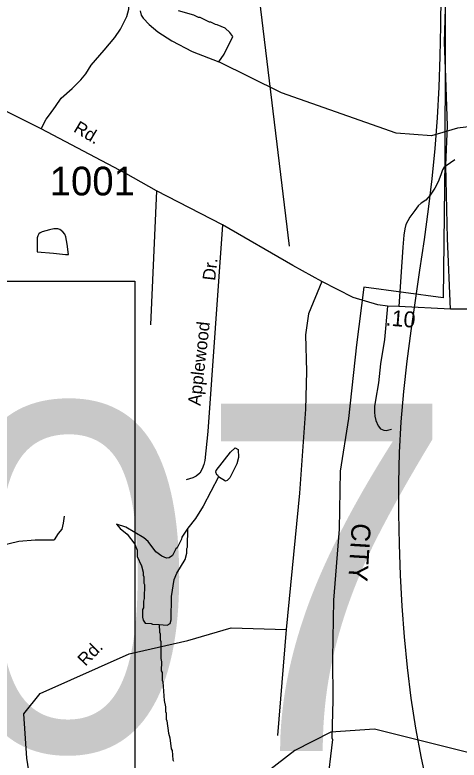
# Model space of a CAD drawing. Extents: x 1551653 to 1702041, y 811336 to 920032.
# Drawn here: x 1588887 to 1591173, y 854844 to 858680 of the extents above; entities that cross this region are included whole.
import ezdxf

# ---------------------------------------------------------------- set-up
doc = ezdxf.new("R2010")
doc.units = 0
for name, color, linetype in [('Old_Level_10', 7, 'Continuous'), ('Old_Level_11', 7, 'Continuous'), ('Old_Level_17', 7, 'Continuous'), ('Old_Level_19', 7, 'Continuous'), ('Old_Level_3', 7, 'Continuous'), ('Old_Level_32', 7, 'Continuous'), ('Old_Level_35', 7, 'Continuous'), ('Old_Level_49', 7, 'Continuous'), ('Old_Level_56', 7, 'Continuous'), ('Old_Level_59', 7, 'Continuous'), ('Old_Level_62', 7, 'Continuous'), ('Old_Level_8', 7, 'Continuous')]:
    doc.layers.add(name, color=color, linetype=linetype)

msp = doc.modelspace()

# ---------------------------------------------------------------- linework, layer by layer
at = {"layer": 'Old_Level_3'}
for points in [[(1591011.977, 854703.244), (1590978.886, 854854.344), (1590950.692, 855007.756), (1590926.982, 855163.076), (1590907.481, 855319.916), (1590891.918, 855477.886), (1590880.021, 855636.597), (1590871.517, 855795.661), (1590866.135, 855954.689), (1590863.603, 856113.292), (1590863.647, 856271.081), (1590866.662, 856427.871), (1590875.257, 856584.418), (1590888.827, 856740.87), (1590906.322, 856897.255), (1590926.695, 857053.606), (1590948.895, 857209.954), (1590971.873, 857366.33), (1590994.581, 857522.764), (1591015.97, 857679.287), (1591034.991, 857835.933), (1591050.594, 857992.731), (1591062.009, 858149.751), (1591070.033, 858307.132), (1591075.411, 858464.809), (1591078.818, 858622.699), (1591080.931, 858780.718)], [(1589503.745, 854390.907), (1582667.227, 854390.907), (1582667.227, 857309.508), (1589503.745, 857309.508), (1589503.745, 854390.907)]]:
    msp.add_lwpolyline(points, dxfattribs=at)
at = {"layer": 'Old_Level_32'}
msp.add_line((1591720.611, 857159.692), (1591129.613, 857165.385), dxfattribs=at)
for points in [[(1591129.613, 857165.385), (1591114.29, 857528.276), (1591104.846, 857906.365), (1591114.29, 858108.012), (1591104.846, 858356.921), (1591098.55, 858539.664), (1591104.807, 858773.45), (1591120.547, 858965.646), (1591114.251, 859053.866), (1591092.214, 859167.294), (1591032.402, 859353.187), (1590922.221, 859699.769), (1590825.106, 859993.958), (1590771.589, 860173.551), (1590752.701, 860242.867), (1590736.961, 860400.404), (1590724.368, 860561.092), (1590727.541, 860868.478), (1590740.133, 861123.688), (1590765.318, 861325.336)], [(1591129.613, 857165.385), (1590863.036, 857178.005), (1590805.397, 857179.807), (1590754.85, 857187.253), (1590628.767, 857225.111), (1590466.774, 857307.801), (1590318.256, 857389.886), (1589955.619, 857598.937), (1589615.77, 857773.48), (1589457.982, 857863.261), (1589022.066, 858092.28), (1588774.047, 858215.938)]]:
    msp.add_lwpolyline(points, dxfattribs=at)
at = {"layer": 'Old_Level_35'}
for p, q in [((1589615.77, 857773.48), (1589585.621, 857084.887)), ((1590282.975, 855515.902), (1590238.321, 854970.424))]:
    msp.add_line(p, q, dxfattribs=at)
for points in [[(1589022.066, 858092.28), (1589048.169, 858143.383), (1589064.668, 858165.283), (1589095.915, 858207.656), (1589124.734, 858250.921), (1589182.372, 858301.397), (1589226.468, 858346.026), (1589251.071, 858375.727), (1589279.637, 858420.378), (1589345.678, 858497.937), (1589400.848, 858563.675), (1589429.722, 858605.882), (1589450.421, 858647.483), (1589462.721, 858671.482), (1589473.321, 858709.284), (1589473.721, 858749.284)], [(1591150.719, 857932.684), (1591106.32, 857903.186), (1591096.119, 857895.384), (1591088.019, 857881.484), (1591079.518, 857855.686), (1591065.217, 857819.686), (1591048.518, 857788.085), (1591024.22, 857752.284), (1591001.618, 857726.586), (1590977.517, 857711.084), (1590963.219, 857697.084), (1590944.919, 857673.485), (1590920.418, 857637.787), (1590899.817, 857600.185), (1590893.62, 857578.085), (1590889.119, 857546.186), (1590884.119, 857484.184), (1590863.036, 857178.005)], [(1589955.619, 857598.937), (1589880.61, 856535.899), (1589863.72, 856386.487), (1589859.419, 856364.489), (1589851.22, 856342.687), (1589838.72, 856320.886), (1589820.62, 856305.089), (1589802.421, 856297.389), (1589768.222, 856285.886)], [(1590466.774, 857307.801), (1590397.225, 857141.682), (1590382.323, 857032.302), (1590387.29, 856843.374), (1590382.323, 856649.473), (1590352.518, 856216.927), (1590282.975, 855515.902)], [(1590805.397, 857179.807), (1590789.187, 857008.547), (1590769.374, 856884.159), (1590758.118, 856785.787), (1590742.62, 856695.787), (1590738.22, 856663.888), (1590737.82, 856633.888), (1590739.417, 856614.088), (1590745.12, 856591.886), (1590756.819, 856563.688), (1590768.518, 856549.386), (1590786.52, 856541.286), (1590798.518, 856540.988), (1590824.519, 856546.686)], [(1589141.222, 856098.889), (1589134.722, 856062.99), (1589128.322, 856032.888), (1589110.021, 856009.289), (1589089.621, 855977.488)], [(1588814.806, 855949.179), (1588907.178, 855970.114), (1588991.883, 855976.763), (1589089.621, 855977.488)], [(1588664.364, 853834.02), (1588697.811, 854014.793), (1588829.369, 854266.984), (1588967.514, 854455.351), (1588987.384, 854604.505), (1588947.644, 854853.096), (1588932.742, 855081.798), (1589017.188, 855186.206), (1589474.188, 855390.05), (1589777.199, 855459.655), (1590000.732, 855524.289), (1590282.975, 855515.902)]]:
    msp.add_lwpolyline(points, dxfattribs=at)
at = {"layer": 'Old_Level_49'}
msp.add_lwpolyline([(1591103.524, 859046.79), (1591099.296, 857935.189), (1591090.84, 857222.834), (1590682.135, 857277.525), (1590645.382, 856981.958), (1590604.664, 856601.768), (1590560.55, 856330.509), (1590555.897, 856031.635), (1590527.088, 855666.416), (1590521.439, 855367.762), (1590522.663, 855151.614), (1590518.742, 854957.985), (1590521.777, 854949.721), (1590491.842, 854706.788)], dxfattribs=at)
at = {"layer": 'Old_Level_56'}
msp.add_lwpolyline([(1594795.417, 882224.158), (1594492.304, 881911.724), (1594314.227, 881725.829), (1594181.696, 881585.23), (1591756.719, 879036.343), (1591646.319, 875141.951), (1590597.318, 874408.75), (1590660.92, 873411.252), (1590633.821, 873059.655), (1590510.018, 871286.457), (1590671.819, 869193.062), (1591400.592, 867299.426), (1591680.416, 866598.966), (1590226.62, 861827.778), (1590099.721, 859136.383), (1590298.021, 857488.686)], dxfattribs=at)
at = {"layer": 'Old_Level_59'}
for points in [[(1593079.456, 857900.994), (1592968.463, 858006.026), (1592646.606, 857850.052), (1592421.561, 857854.615), (1591724.589, 858082.12), (1591499.545, 858135.895), (1591165.617, 858096.73), (1591031.616, 858056.797), (1590848.607, 858070.33), (1590259.595, 858279.226), (1589936.228, 858437.322)], [(1591335.606, 854853.216), (1590737.571, 855003.263), (1590512.526, 854988.14), (1590327.57, 854893.356), (1589789.472, 854476.179)]]:
    msp.add_lwpolyline(points, dxfattribs=at)
at = {"layer": 'Old_Level_62'}
for points in [[(1589530.942, 858700.198), (1589536.684, 858678.155), (1589546.424, 858662.059), (1589578.104, 858629.66), (1589621.678, 858593.11), (1589695.086, 858546.204), (1589798.433, 858490.943), (1589936.228, 858437.322), (1589964.422, 858476.846)], [(1589964.422, 858476.846), (1590009.226, 858568.401), (1589993.54, 858588.445), (1589969.754, 858610.745), (1589928.026, 858629.25), (1589920.028, 858629.353), (1589896.14, 858641.656), (1589888.143, 858641.758), (1589840.468, 858666.365), (1589832.471, 858666.416), (1589808.583, 858678.719), (1589728.92, 858699.737)], [(1589163.079, 857445.587), (1589156.517, 857499.618), (1589149.648, 857537.758), (1589144.316, 857550.318), (1589133.244, 857563.287), (1589118.48, 857575.078), (1589108.637, 857577.795), (1589087.722, 857577.846), (1589065.166, 857573.284), (1589027.949, 857563.031), (1589016.979, 857558.571), (1589010.623, 857552.112), (1589004.779, 857542.269), (1589002.113, 857532.632), (1589002.215, 857460.351), (1589084.646, 857453.226), (1589146.88, 857446.817), (1589163.079, 857445.587)], [(1589934.28, 856302.063), (1589932.434, 856308.215), (1589926.488, 856312.316), (1589920.644, 856326.362), (1589922.797, 856334.307), (1589995.898, 856429.349), (1590020.094, 856451.034), (1590035.985, 856442.832), (1590037.523, 856400.847), (1590029.116, 856368.961), (1589992.309, 856297.45), (1589980.109, 856283.609), (1589970.061, 856279.763), (1589934.28, 856302.063)], [(1589934.28, 856302.063), (1589856.565, 856151.248), (1589815.862, 856087.784), (1589777.21, 856038.315)], [(1589777.21, 856038.315), (1589746.657, 855990.692), (1589744.606, 855980.747), (1589722.051, 855937.019), (1589716.002, 855931.124), (1589697.65, 855897.341), (1589681.45, 855885.551), (1589667.404, 855883.757), (1589643.618, 855894.01), (1589611.835, 855916.411), (1589572.465, 855968.905), (1589550.73, 855987.154), (1589457.328, 856042.313), (1589409.039, 856058.512), (1589429.339, 856036.674), (1589464.915, 856006.224), (1589504.285, 855955.781), (1589515.973, 855923.64), (1589515.563, 855891.652), (1589539.042, 855843.362), (1589546.629, 855811.271), (1589546.424, 855795.277), (1589550.32, 855787.28), (1589549.909, 855755.292), (1589553.805, 855747.243), (1589552.985, 855675.27), (1589548.782, 855661.326), (1589548.474, 855627.339), (1589544.373, 855619.393), (1589543.86, 855579.408), (1589547.654, 855563.363), (1589557.496, 855549.265), (1589587.434, 855546.907), (1589595.431, 855542.806), (1589629.47, 855542.14)], [(1589629.47, 855542.14), (1589671.3, 855537.834), (1589685.449, 855547.677), (1589691.703, 855565.567), (1589693.138, 855685.523), (1589706.159, 855773.285), (1589720.513, 855805.12), (1589763.369, 855876.529), (1589771.673, 855908.414), (1589771.981, 855932.405), (1589776.082, 855940.351), (1589777.21, 856038.315)], [(1589629.47, 855542.14), (1589630.905, 855502.36), (1589634.801, 855494.311), (1589634.493, 855462.323), (1589638.389, 855454.275), (1589637.262, 855366.359), (1589641.158, 855350.314), (1589640.543, 855302.332), (1589644.438, 855294.283), (1589644.028, 855254.298), (1589647.924, 855246.25), (1589654.691, 855150.234), (1589662.381, 855118.143), (1589662.073, 855094.152), (1589665.969, 855086.104), (1589665.559, 855054.116), (1589669.455, 855046.068), (1589676.734, 854982.041), (1589684.424, 854957.947), (1589691.806, 854901.865), (1589695.702, 854893.816), (1589699.085, 854845.783), (1589702.981, 854837.735)]]:
    msp.add_lwpolyline(points, dxfattribs=at)

# ---------------------------------------------------------------- texts
at = {"layer": 'Old_Level_10'}
for s, rotation, p in [('Dr.', 83.550625, (1589917.216, 857309.371)), ('Applewood', 83.550625, (1589841.848, 856665.647)), ('Rd.', 45.512694, (1589249.367, 855323.536))]:
    msp.add_text(s, height=65.6167, rotation=rotation, dxfattribs=at).set_placement(p)
at = {"layer": 'Old_Level_11'}
msp.add_text('Rd.', height=65.6167, rotation=329.299192, dxfattribs=at).set_placement((1589183.993, 858080.963))
at = {"layer": 'Old_Level_17'}
msp.add_text('.10', height=82.0208, rotation=355.449917, dxfattribs=at).set_placement((1590793.307, 857081.245))
at = {"layer": 'Old_Level_19'}
msp.add_text('CITY', height=98.425, rotation=266.508983, dxfattribs=at).set_placement((1590621.184, 856065.333))
at = {"layer": 'Old_Level_3'}
msp.add_text('B-4507', height=1788.0542, dxfattribs=at).set_placement((1583445.399, 854891.198))
at = {"layer": 'Old_Level_8'}
msp.add_text('1001', height=147.6375, dxfattribs=at).set_placement((1589065.637, 857750.445))

doc.saveas('drawing.dxf')
